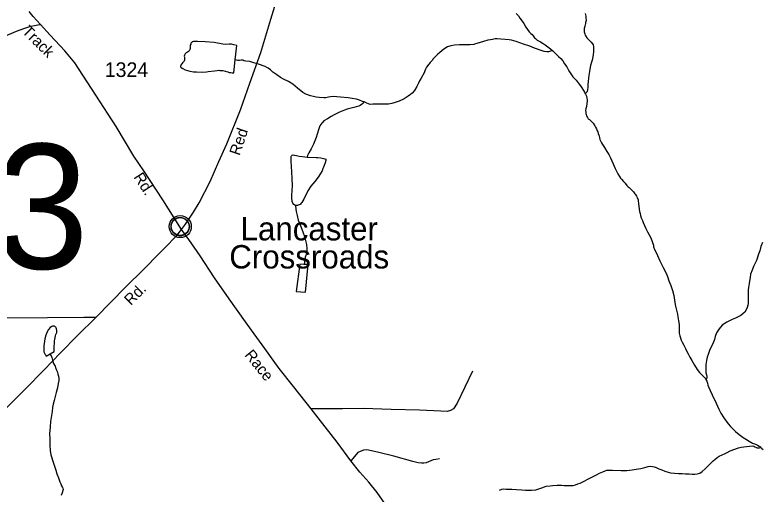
# Model space of a CAD drawing. Extents: x 2220236 to 2384410, y 720751 to 894131.
# Drawn here: x 2269709 to 2276098, y 840651 to 844747 of the extents above; entities that cross this region are included whole.
import ezdxf

# ---------------------------------------------------------------- set-up
doc = ezdxf.new("R2010")
doc.units = 0
for name, color, linetype in [('Exist Civil Demographics Community CELL', 7, 'Continuous'), ('Exist Civil Demographics Community Label', 7, 'Continuous'), ('Exist Hydrographic Creek Single Shore', 7, 'Continuous'), ('Exist Hydrographic Misc Water Feature', 7, 'Continuous'), ('Exist Hydrographic Pond Under 1500 Sq Ft', 7, 'Continuous'), ('Exist Road Non-System Type 51', 7, 'Continuous'), ('Exist Road Secondary Structure Pipe Number Label', 7, 'Continuous'), ('Exist Road Secondary Type 51 Attributed', 7, 'Continuous'), ('Exist Road Secondary Type 51 Label', 7, 'Continuous'), ('Exist Road Secondary Type 51 Number Label', 7, 'Continuous')]:
    doc.layers.add(name, color=color, linetype=linetype)

msp = doc.modelspace()

# ---------------------------------------------------------------- linework, layer by layer
at = {"layer": 'Exist Civil Demographics Community CELL'}
msp.add_lwpolyline([(2271044.4, 842950.3), (2271045.4, 842955.9), (2271047.1, 842962.5), (2271050.1, 842969.7), (2271053, 842975.4), (2271056.3, 842981.1), (2271060.1, 842986.2), (2271064, 842990.6), (2271068.6, 842995.2), (2271074.2, 842999.8), (2271079.6, 843003.5), (2271084.5, 843006.3), (2271089.5, 843008.8), (2271095, 843011.1), (2271100.6, 843012.9), (2271104.9, 843014.1), (2271109.8, 843014.8), (2271113.9, 843015.5), (2271120.3, 843015.8), (2271124.7, 843015.7), (2271130.4, 843015.4), (2271135.3, 843014.7), (2271140.2, 843013.7), (2271145.2, 843012.3), (2271150.4, 843010.4), (2271157, 843007.4), (2271163.3, 843003.9), (2271168.3, 843000.4), (2271173.5, 842996.4), (2271176.8, 842993.2), (2271180.9, 842988.9), (2271184.8, 842984.2), (2271187.9, 842979.6), (2271191, 842974.6), (2271193.5, 842969.4), (2271195.5, 842964.4), (2271197.1, 842959.4), (2271198.3, 842954.8), (2271199.4, 842948.7), (2271200.1, 842944), (2271200.3, 842938), (2271200.1, 842932.2), (2271199.6, 842926.6), (2271198.6, 842921.1), (2271197, 842914.9), (2271195.1, 842909.1), (2271192.8, 842904), (2271189.7, 842898), (2271186.4, 842892.7), (2271182.9, 842888), (2271178.7, 842883.2), (2271173.4, 842878.3), (2271168.4, 842874.2), (2271163.4, 842870.7), (2271159.1, 842868.2), (2271152.2, 842865), (2271145.1, 842862.3), (2271139.1, 842860.8), (2271132.5, 842859.5), (2271128.1, 842859), (2271123.6, 842858.8), (2271118, 842858.8), (2271113.8, 842859.2), (2271108.1, 842859.9), (2271102.2, 842861.2), (2271097.6, 842862.5), (2271092.4, 842864.4), (2271087.9, 842866.4), (2271083.9, 842868.6), (2271077.1, 842872.7), (2271071.6, 842877), (2271066.6, 842881.5), (2271062.2, 842886.3), (2271059, 842890.3), (2271056, 842894.5), (2271051.9, 842901.6), (2271050.2, 842905.1), (2271048.5, 842909.1), (2271045.9, 842917.3), (2271044.4, 842924.4), (2271043.7, 842929.5), (2271043.3, 842935.8), (2271043.3, 842940.5), (2271043.8, 842947)], close=True, dxfattribs=at)
for centre, radius in [((2271122, 842937.9), 94.3), ((2271121.7, 842938.2), 76.7)]:
    msp.add_circle(centre, radius, dxfattribs=at)
at = {"layer": 'Exist Hydrographic Creek Single Shore'}
for points in [[(2273994, 844759.6), (2274014.2, 844737.8), (2274026.3, 844720.2), (2274038.5, 844704.5), (2274060.8, 844672.9), (2274078.8, 844643), (2274093.2, 844623), (2274107.2, 844603.1), (2274121.3, 844588.7), (2274131.6, 844579.6), (2274139.6, 844567), (2274151.7, 844551.3), (2274159.8, 844545.2), (2274175.9, 844531.8), (2274201.8, 844515.8), (2274226.2, 844503.8), (2274244.3, 844492), (2274288.5, 844456.6), (2274307.8, 844438.8)], [(2274585.7, 844759.4), (2274589.9, 844737.4), (2274592.2, 844721.6), (2274592.4, 844699.6), (2274588.7, 844683.3), (2274586.6, 844673.5), (2274580.9, 844651.3), (2274577.2, 844631), (2274576.9, 844619.5), (2274577.2, 844603.1), (2274581.1, 844585), (2274585.5, 844573.4), (2274599.4, 844550.9), (2274621.9, 844527.4), (2274636, 844513.4), (2274647.9, 844500), (2274652.3, 844490.1), (2274656.2, 844473.6), (2274656.3, 844448), (2274656, 844430.9), (2274654.6, 844409.7), (2274650.8, 844387.4), (2274645.4, 844361.3), (2274639.4, 844343.4), (2274631.9, 844315.7), (2274628, 844299.3), (2274622.3, 844263.4), (2274616.4, 844229.1), (2274614.9, 844205.5), (2274611, 844177.7), (2274609.2, 844151.5), (2274607.7, 844125.3), (2274605.7, 844109.6), (2274603.9, 844101.4), (2274601.8, 844094.9), (2274598.7, 844087.7), (2274594, 844081.3), (2274591.9, 844078.7), (2274585.9, 844073.2)], [(2274307.8, 844438.8), (2274334.8, 844413), (2274349, 844398.6), (2274357.3, 844391.2), (2274377.3, 844373.4), (2274393.7, 844355), (2274409.5, 844329.5), (2274428, 844301.9), (2274446.3, 844268), (2274462.5, 844242.1), (2274480.6, 844216.5), (2274492.8, 844202.1), (2274508.9, 844188.6), (2274533.5, 844154.7), (2274545.3, 844140.3), (2274557.4, 844123), (2274569.8, 844101.5), (2274579.6, 844087.1), (2274585.9, 844073.2)], [(2274585.9, 844073.2), (2274587.8, 844068.9), (2274596.3, 844053.3), (2274600.2, 844035.2), (2274602.5, 844019.4), (2274602.6, 844008.9), (2274598.9, 843989.3), (2274597.1, 843963.1), (2274591.4, 843943.6), (2274587.3, 843932.8), (2274589.5, 843913.1), (2274591.6, 843903.2), (2274593.7, 843895), (2274597.8, 843885), (2274599.9, 843879.4), (2274605.6, 843869.5), (2274612, 843859.5), (2274622, 843851.7), (2274633.9, 843841.7), (2274641.9, 843833.3), (2274652.2, 843821.6), (2274668.5, 843799.9), (2274674.4, 843787.7), (2274680.7, 843773.4), (2274688.6, 843756.2), (2274692.9, 843746.3), (2274696.9, 843733.7), (2274701.2, 843718.2), (2274704.4, 843712.3), (2274705.3, 843710), (2274707.1, 843700.1), (2274711.6, 843682), (2274711.9, 843681), (2274714.8, 843677), (2274720.7, 843660.4), (2274725.1, 843652.2), (2274733, 843638.9), (2274749.2, 843612.9), (2274769.5, 843579.1), (2274787.7, 843553.1), (2274801.8, 843524.9), (2274824.4, 843475.3), (2274832.5, 843453.8), (2274842.6, 843433.2), (2274853, 843411.7), (2274865.2, 843387.5), (2274877.6, 843365.9), (2274887.5, 843351.9), (2274895.5, 843344.2), (2274911.8, 843324.2), (2274925.9, 843308.5), (2274941.9, 843288.5), (2274952.2, 843278.4), (2274960.2, 843270.7), (2274966.3, 843265), (2274982.4, 843250.6), (2274992.7, 843238.9), (2274998.5, 843233.2), (2275011, 843218.8), (2275014.8, 843211.5), (2275024.7, 843198.9), (2275030.9, 843185), (2275037.1, 843165.2), (2275037.3, 843157.6), (2275041.4, 843135.5), (2275043.8, 843109.3), (2275049.8, 843067.1), (2275054.4, 843049), (2275058.3, 843033.5), (2275064.4, 843013.7), (2275074.8, 842989.6), (2275080.6, 842971.4), (2275092.9, 842947.5), (2275105.2, 842921.7), (2275119.4, 842893.5), (2275133.6, 842866.3), (2275146.1, 842840.5), (2275158.3, 842810), (2275162.6, 842794.2), (2275168.5, 842778.7), (2275170.8, 842764.5), (2275179.2, 842742.4), (2275191.1, 842716.5), (2275203.4, 842691), (2275223.7, 842644.7), (2275246.1, 842599), (2275252.4, 842587.4), (2275276.7, 842539.3), (2275289.2, 842509.5), (2275301.2, 842473.2), (2275317.8, 842433.5), (2275331.9, 842389.9), (2275342.5, 842347.7), (2275351.1, 842287.8), (2275357.1, 842258.2), (2275365.5, 842221.9), (2275373.7, 842188)], [(2275373.7, 842188), (2275378.1, 842165.9), (2275384.3, 842132), (2275388.6, 842100.1), (2275388.9, 842067.9), (2275389.1, 842044.3), (2275389.3, 842026.3), (2275393.5, 842003.9), (2275399.7, 841986.7), (2275405.8, 841966.9), (2275414, 841950.3), (2275428.2, 841924.4), (2275442.7, 841896.2), (2275452.8, 841874.7), (2275464.7, 841849.2), (2275480.9, 841821), (2275497.3, 841793.4), (2275519.8, 841753.6), (2275543.9, 841715.4), (2275564.1, 841689.7), (2275574.4, 841679.7), (2275586.6, 841667.9), (2275598.4, 841654.6), (2275610.6, 841641.8), (2275616.7, 841631.9), (2275617.6, 841631.2)], [(2275617.6, 841631.2), (2275624.9, 841616.3), (2275631.1, 841600.4), (2275635.3, 841582.3), (2275643.4, 841562.4), (2275655.4, 841536.9), (2275672, 841500.5), (2275704.6, 841429.3), (2275716.8, 841401.2), (2275727.2, 841377), (2275745.4, 841341.5), (2275771.8, 841301.6), (2275808.2, 841251.7), (2275828.4, 841228.3), (2275870.8, 841184.8), (2275901.1, 841160.2), (2275937, 841134.9), (2275965.5, 841117.2), (2275987.2, 841103.7), (2276015, 841087.3), (2276041.7, 841076.3), (2276059.6, 841070), (2276073.8, 841059.9), (2276083.9, 841054.1), (2276087.1, 841049.8)], [(2276087.1, 841049.8), (2276087.7, 841048.1), (2276096.1, 841040.7), (2276106.1, 841032.3)]]:
    msp.add_lwpolyline(points, dxfattribs=at)
at = {"layer": 'Exist Hydrographic Misc Water Feature'}
for points in [[(2274307.8, 844438.8), (2274290.7, 844436.9), (2274278.9, 844434.5), (2274270.6, 844432.4), (2274256.8, 844432.7), (2274234.6, 844433.8), (2274208.5, 844443.5), (2274152.5, 844463.4), (2274110.6, 844480.6), (2274058.5, 844498.1), (2273994.6, 844519.1), (2273954.2, 844531.4), (2273936.2, 844535.1), (2273902.1, 844536.8), (2273864.1, 844538.2), (2273833.1, 844542.2), (2273816, 844542.5), (2273792, 844538.1), (2273774.2, 844533.5), (2273752.4, 844530), (2273716.1, 844519.3), (2273686.4, 844510.8), (2273658.4, 844503.1), (2273638.6, 844497), (2273632.3, 844494.8), (2273602.7, 844491.2), (2273570.6, 844490.2), (2273546.6, 844491.7), (2273510.9, 844491.4), (2273468.9, 844489), (2273436.6, 844483.1), (2273408.9, 844474.9), (2273377, 844454.2), (2273343.2, 844426), (2273321.5, 844407.8), (2273299.8, 844385.3), (2273283.6, 844367.6), (2273278.2, 844359.5), (2273260.1, 844339.2), (2273248.3, 844324.7), (2273228.4, 844298.9), (2273220.9, 844282.6), (2273214.7, 844269), (2273207.1, 844252.7), (2273183.5, 844206.3), (2273169.6, 844184.6), (2273159.7, 844164.2), (2273144.4, 844135.9), (2273124.3, 844100.3), (2273106.4, 844077.7), (2273090.7, 844065.6), (2273072.7, 844051.2), (2273036.9, 844029), (2272993.1, 844008.5), (2272961.1, 843998.7), (2272931.4, 843988.5), (2272903.4, 843984.2), (2272861.4, 843983.4), (2272825.3, 843983.5), (2272791.5, 843983.2), (2272769.6, 843983), (2272745.6, 843982.5), (2272731.3, 843986.1), (2272717.6, 843992.3), (2272701.7, 843999.8), (2272693.9, 844003.3)], [(2272693.9, 844003.3), (2272681.5, 844007.8), (2272655.2, 844018.2), (2272630.1, 844025.3), (2272592.8, 844032.6), (2272559.1, 844037.2), (2272491.4, 844044.5), (2272431.4, 844048.1), (2272408.4, 844046.3), (2272391.3, 844043.3), (2272366.6, 844037.9), (2272349.2, 844036.7), (2272311.2, 844040.7), (2272285.4, 844044.5), (2272263.2, 844048.3), (2272237.1, 844056.4), (2272197, 844069.3), (2272170.8, 844084), (2272124.6, 844121), (2272084.3, 844154.7), (2272048.1, 844176.7), (2272003.9, 844197.3), (2271979.9, 844211.6), (2271947.6, 844233.6), (2271913.6, 844258.9), (2271895.3, 844277.3), (2271875.3, 844290.9), (2271869.1, 844295.2), (2271847.1, 844306.2), (2271791.1, 844326.4), (2271750.9, 844337.7), (2271716.7, 844347.6), (2271682.7, 844351.6), (2271664.7, 844355.2), (2271656.6, 844358.7), (2271642.9, 844360.6), (2271628.7, 844358.3), (2271614.6, 844358.6), (2271602.5, 844359.8), (2271593.1, 844363.3)], [(2272693.9, 844003.3), (2272691.5, 844000), (2272687.5, 843994.5), (2272685.8, 843992), (2272681.1, 843986.5), (2272673.7, 843980.1), (2272661.8, 843972.8), (2272649.9, 843968.1), (2272627.7, 843961.3), (2272606, 843955.2), (2272572.7, 843947.7), (2272549.9, 843940.7), (2272526.5, 843932.9), (2272484.1, 843916.8), (2272438.4, 843891.5), (2272412.8, 843877.9), (2272381, 843859.9), (2272351, 843840.8), (2272339.3, 843828.6), (2272333.2, 843820.5), (2272317.4, 843798.9), (2272307.7, 843774.5), (2272293.9, 843728.8), (2272284.2, 843700.2), (2272263, 843642.6), (2272242.7, 843601), (2272221.4, 843567), (2272211.8, 843545.9), (2272208.2, 843532.2)], [(2272107.7, 843116.7), (2272110.1, 843087.1), (2272114.2, 843065.1), (2272122.4, 843031.1), (2272130.8, 842993.2), (2272149.2, 842951.2), (2272169.7, 842893.4), (2272183.9, 842853.7), (2272194.3, 842817.4), (2272200.9, 842783.5), (2272205.1, 842751.6), (2272204.4, 842734.2), (2272203.1, 842719.5), (2272199.5, 842701.5), (2272195.6, 842689.5), (2272191.7, 842675.4), (2272189.6, 842669.9), (2272187.1, 842655.9), (2272185.9, 842645.4), (2272186.1, 842639.5), (2272185.9, 842633.9), (2272183.8, 842624.1), (2272179, 842614.4)], [(2276102.1, 842801), (2276088.2, 842766.8), (2276078.6, 842730.9), (2276066.6, 842702.6), (2276049, 842647.9), (2276025.7, 842595.9), (2276011.9, 842564.4), (2275998.7, 842530.2), (2275994.8, 842501.4), (2275990.9, 842469.7), (2275987.2, 842450.1), (2275981.6, 842415.8), (2275979.6, 842397.8), (2275979.9, 842365.6), (2275980.2, 842335.4), (2275980.2, 842319.7), (2275980.5, 842299.3), (2275978.8, 842281.3), (2275976.8, 842265.6), (2275971.5, 842245.4), (2275961.2, 842225.9), (2275949.4, 842206.5), (2275937.6, 842193.6), (2275915.6, 842176.7), (2275893.7, 842165), (2275869.9, 842154.7), (2275842.1, 842142.2), (2275796.4, 842120.1), (2275756.5, 842094.1), (2275730.6, 842064.1), (2275708.9, 842029.5), (2275697.4, 841999.2), (2275691.6, 841973.1), (2275679.9, 841944.8), (2275664.5, 841913), (2275652.4, 841886.3), (2275636.8, 841844.7), (2275629.1, 841820.2), (2275623.3, 841794.1), (2275619.3, 841776.1), (2275617.3, 841758.1), (2275616, 841740.1), (2275616.2, 841718.1), (2275616.2, 841702.4), (2275618.1, 841686), (2275622.7, 841670.5), (2275624.7, 841656.3), (2275624.5, 841648.1)], [(2270008.8, 841849.9), (2270023.3, 841819.4), (2270027.3, 841807.8), (2270029.7, 841795.3), (2270033.4, 841783.8), (2270039.6, 841768.2), (2270047.8, 841753.9), (2270052.2, 841744), (2270055.9, 841731.8), (2270064.3, 841710.3), (2270072.5, 841692.1), (2270076.4, 841676.3), (2270080.7, 841659.8), (2270082.9, 841640.1), (2270082.8, 841622), (2270079.3, 841595.9), (2270071.4, 841559.9), (2270062, 841520.1), (2270042.6, 841451.6), (2270036.6, 841419.6), (2270031.1, 841389.6), (2270027.5, 841355.9), (2270017.9, 841305.2), (2270012.3, 841271.9), (2270008.7, 841225), (2270005.1, 841165.4), (2270005.6, 841123.4), (2270008, 841067.6), (2270010.4, 841023.3), (2270014.8, 840985.5), (2270039.6, 840913.8), (2270058.1, 840854.4), (2270068.2, 840823.6), (2270080.3, 840789.9), (2270093.1, 840755.9), (2270099.9, 840738.7), (2270107.5, 840722.1), (2270115.3, 840706.2), (2270117.5, 840700.6), (2270119.6, 840690.7), (2270119.4, 840682.5), (2270113.8, 840662), (2270104.1, 840638.6)], [(2275624.5, 841648.1), (2275624.8, 841644.2), (2275623.3, 841636), (2275617.6, 841631.2)], [(2273852.4, 840683.8), (2273872.2, 840692.3), (2273886.1, 840694.6), (2273908.3, 840692.5), (2273928, 840692.7), (2273956.9, 840693.1), (2273997.8, 840691.3), (2274044, 840688), (2274074.8, 840684.1), (2274125.6, 840683.7), (2274162.1, 840687.2), (2274189.8, 840694.9), (2274213.6, 840704.9), (2274251.6, 840717.2), (2274285.8, 840722.4), (2274308.2, 840725.2), (2274345.6, 840726.7), (2274381.4, 840727), (2274406.9, 840725.5), (2274427.9, 840725), (2274445.6, 840723), (2274465.6, 840723.6), (2274483.7, 840725.5), (2274501.5, 840730.1), (2274523.6, 840737.8), (2274543.4, 840743.9), (2274577.2, 840760.6), (2274607.1, 840777.1), (2274658.8, 840803.2), (2274676.7, 840813.3), (2274706.6, 840830.1), (2274736.3, 840841.6), (2274756.2, 840850.4), (2274770.4, 840854), (2274780.3, 840856.5), (2274806.2, 840856.6), (2274820.2, 840854.6), (2274894.3, 840853.1), (2274942.2, 840853.7), (2274986, 840858.7), (2275022.2, 840864.6), (2275062, 840870.9), (2275095.6, 840879.4), (2275123.7, 840887.7), (2275139.8, 840890), (2275159.7, 840887.9), (2275173.8, 840884.4), (2275192, 840878.1), (2275216, 840866.1), (2275240.1, 840856.8), (2275266.2, 840847), (2275296.1, 840837.6), (2275316, 840832.9), (2275348.5, 840829.9), (2275384.5, 840828.2), (2275414.3, 840825.9), (2275441.8, 840825.3), (2275474.3, 840824.7), (2275501.1, 840822.5), (2275524.1, 840821.3), (2275543.8, 840822.6), (2275566.6, 840829.3), (2275586.5, 840843.7), (2275611.9, 840866.1), (2275631.7, 840886.4), (2275655.2, 840910.5), (2275678.9, 840934.6), (2275693, 840946.4), (2275714.7, 840965), (2275730.6, 840975.2), (2275756.8, 840985.4), (2275782.6, 840998), (2275800.2, 841007.5), (2275826.4, 841021.7), (2275896.4, 841045.5), (2275920.1, 841050.9), (2275965.9, 841057.2), (2275990.2, 841060), (2276015.8, 841062.1), (2276027.6, 841060.2), (2276037, 841055.7), (2276050, 841048.2), (2276053.2, 841046.5), (2276064, 841045.3), (2276075.8, 841046.1), (2276083.7, 841048.2), (2276087.1, 841049.8)]]:
    msp.add_lwpolyline(points, dxfattribs=at)
at = {"layer": 'Exist Hydrographic Pond Under 1500 Sq Ft'}
for points in [[(2271593.1, 844363.3), (2271605.4, 844484.4), (2271579.7, 844492.1), (2271561.4, 844495.8), (2271539.4, 844495.6), (2271513.5, 844495.2), (2271485.6, 844497.4), (2271413.4, 844510.4), (2271335.2, 844517.9), (2271271.2, 844519.2), (2271252.2, 844519.6), (2271235.5, 844519), (2271227.6, 844516.8), (2271224.9, 844515.9), (2271223.6, 844515.3), (2271219.6, 844510.4), (2271216.9, 844507.2), (2271214.2, 844502.4), (2271211.4, 844496.5), (2271208.3, 844487.7), (2271207.8, 844482.8), (2271207.6, 844471.3), (2271206, 844458.9), (2271204.2, 844450.7), (2271202.1, 844445.2), (2271197.7, 844438.7), (2271194.1, 844434.5), (2271184.1, 844429.2), (2271174.1, 844422.8), (2271164.5, 844414.8), (2271160.4, 844408.4), (2271158.7, 844404.1), (2271156.5, 844394.3), (2271157.6, 844384.5), (2271158.7, 844376.2), (2271159.9, 844370.6), (2271159.1, 844360.8), (2271155.9, 844351), (2271142.9, 844338.2), (2271135.1, 844328.5), (2271131, 844322), (2271126.6, 844314.6), (2271125.9, 844312.3), (2271125.2, 844308.1), (2271125.4, 844304.8), (2271125.4, 844302.5), (2271127, 844299.2), (2271129.5, 844296.5), (2271143.4, 844288), (2271163.6, 844278.7), (2271183.5, 844272.4), (2271204.7, 844267), (2271235.7, 844260.8), (2271261.6, 844259.3), (2271313.7, 844258.2), (2271345.9, 844260.2), (2271359.7, 844262.2), (2271415, 844269.2), (2271438.6, 844272), (2271453.4, 844273.4), (2271461.3, 844273.2), (2271469.5, 844273), (2271478.3, 844272.2), (2271485.5, 844271.1), (2271505.4, 844265.7), (2271529.9, 844259.6), (2271541.6, 844256.1), (2271555.7, 844254.2), (2271565.8, 844252.3), (2271579.6, 844252.1), (2271581.9, 844252), (2271593.1, 844363.3)], [(2272107.7, 843116.7), (2272101.6, 843121.1), (2272093.5, 843126.8), (2272085.5, 843136.8), (2272078.9, 843151.1), (2272076, 843182.3), (2272077.1, 843206.9), (2272082, 843284.5), (2272079.8, 843350.2), (2272072.7, 843453), (2272070.3, 843494.7), (2272070.5, 843520.9), (2272070.7, 843530.1), (2272072.2, 843536.6), (2272073.9, 843542.2), (2272079.6, 843548.6), (2272089.2, 843550.1), (2272099.6, 843549.2), (2272115.3, 843546.2), (2272137.9, 843540.8), (2272166.7, 843537.9), (2272208.2, 843532.2)], [(2272208.2, 843532.2), (2272214.1, 843532), (2272285.2, 843527.9), (2272299.9, 843527), (2272325.8, 843523.8), (2272347, 843520.1), (2272358.1, 843517.6), (2272367.9, 843513.1), (2272366.3, 843501.7), (2272360.3, 843481.5), (2272358.5, 843474.9), (2272356.4, 843469.1), (2272352.6, 843459.3), (2272346.8, 843444.7), (2272342.6, 843434.9), (2272335, 843414.7), (2272321.4, 843391.1), (2272301.4, 843358.7), (2272273.7, 843322.5), (2272240.1, 843283.9), (2272214.6, 843241.8), (2272198.6, 843211.6), (2272189, 843191.4), (2272178.4, 843172.6), (2272161.4, 843143.5), (2272157.4, 843137), (2272150.3, 843128.9), (2272148, 843127.4), (2272139.4, 843123.6), (2272130.8, 843120.5), (2272123.9, 843119), (2272107.7, 843116.7)], [(2272179, 842614.4), (2272144.2, 842615.1), (2272114.5, 842381.2), (2272192.4, 842377.9), (2272216.4, 842613.6), (2272179, 842614.4)], [(2270008.8, 841849.9), (2270042.7, 841869.8), (2270044.5, 841893.4), (2270047.9, 841962.2), (2270049.8, 841973.7), (2270055.6, 842002.4), (2270059.5, 842013.8), (2270063.3, 842025.9), (2270065.5, 842033.4), (2270067.2, 842039.9), (2270067.1, 842048.1), (2270064.5, 842064.5), (2270061, 842071.8), (2270056.9, 842077.8), (2270052.7, 842081.8), (2270048.2, 842085.2), (2270040.6, 842085.4), (2270030.8, 842085.6), (2270024.8, 842083.4), (2270010.9, 842073.9), (2269996.4, 842057.8), (2269983.2, 842039), (2269973.1, 842010.7), (2269963.9, 841977.1), (2269956.2, 841919.2), (2269954.5, 841901.2), (2269954.9, 841874.9), (2269956.7, 841867.4), (2269961.1, 841855.1), (2269967.1, 841845.2), (2269973.2, 841837.5), (2269977, 841830.9), (2270008.8, 841849.9)]]:
    msp.add_lwpolyline(points, dxfattribs=at)
at = {"layer": 'Exist Road Non-System Type 51'}
for points in [[(2269537.2, 844530.1), (2269737.2, 844614.6), (2269809.8, 844638.3), (2269843.9, 844651.6), (2269875, 844657.6), (2269903.1, 844662), (2269926.9, 844665)], [(2270399.7, 842161.1), (2270298, 842161.1), (2269987.2, 842157.2), (2269430.4, 842154.5), (2269072.3, 842151.9)], [(2273622.5, 841701.9), (2273491.1, 841427.4), (2273459.6, 841378.4), (2273433.8, 841364.3), (2273405.2, 841357.9), (2273351.5, 841360.5), (2273169.1, 841368.4), (2272925.2, 841374.9), (2272690.4, 841381.5), (2272510.1, 841378.9), (2272241.8, 841380.2)], [(2273339.6, 840951.6), (2273307.7, 840945.2), (2273285.8, 840943.1), (2273225.9, 840918.5), (2273204.1, 840914.2), (2273184.1, 840914), (2273158, 840917.8), (2273110, 840929.3), (2272949.6, 840973.9), (2272819.3, 841006.6), (2272759.2, 841020), (2272718, 841028.4), (2272690.4, 841027.1), (2272641.9, 841006.1), (2272582.1, 840936.3)]]:
    msp.add_lwpolyline(points, dxfattribs=at)
at = {"layer": 'Exist Road Secondary Type 51 Attributed'}
for points in [[(2271133.4, 842912.9), (2271166, 842957.3), (2271236.8, 843060.9), (2271284, 843139.3), (2271377.9, 843322), (2271451.9, 843493.9), (2271520.1, 843643.7), (2271638.6, 843935.7), (2271717.1, 844164), (2271811.9, 844426.3), (2271897.8, 844710.9), (2271968.2, 844945.2)], [(2271133.4, 842912.9), (2270972, 843164.9), (2270812, 843415.4), (2270726.5, 843539.8), (2270574.2, 843793.4), (2270400.9, 844061.7), (2270219.4, 844335.9), (2270136.5, 844441.2), (2270011.1, 844572.8), (2269926.9, 844665), (2269864.6, 844733.2), (2269829.1, 844776.2)], [(2268432.3, 839884), (2268447.5, 839914), (2268479.1, 839958.1), (2268522.4, 840024.6), (2268605.3, 840135.3), (2268828.7, 840415.4), (2268931.5, 840536.2), (2269006.6, 840628.8), (2269178.5, 840846.4), (2269253.6, 840937), (2269443.3, 841176.8), (2269642.2, 841393.3), (2269799.6, 841550.8), (2269954.4, 841709.6), (2270098, 841859.2), (2270244.9, 842006.2), (2270399.7, 842161.1), (2270653, 842419.6), (2270813.4, 842577), (2270938.3, 842704.2), (2271017.5, 842781.9), (2271063.4, 842833.1), (2271094.8, 842864.6), (2271133.4, 842912.9)], [(2272872.7, 840570.4), (2272806.6, 840664.7), (2272733.8, 840752), (2272659, 840837.1), (2272582.1, 840936.3), (2272464.8, 841094.1), (2272362.5, 841226.6), (2272241.8, 841380.2), (2272091, 841570.5), (2271969, 841724), (2271916.6, 841794.9), (2271847, 841894.7), (2271753.9, 842019.3), (2271679.2, 842124.3), (2271541.4, 842321.2), (2271416.2, 842498.4), (2271291.6, 842688.7), (2271194.5, 842827.8), (2271133.4, 842912.9)]]:
    msp.add_lwpolyline(points, dxfattribs=at)

# ---------------------------------------------------------------- texts
at = {"layer": 'Exist Civil Demographics Community Label'}
for s, p in [('Lancaster', (2271638.2, 842819.4)), ('Crossroads', (2271541.7, 842579.4))]:
    msp.add_text(s, height=200, dxfattribs=at).set_placement(p)
at = {"layer": 'Exist Road Secondary Structure Pipe Number Label'}
msp.add_text('P193', height=1066.27, dxfattribs=at).set_placement((2267009.3, 842577.2))
at = {"layer": 'Exist Road Secondary Type 51 Label'}
for s, rotation, p in [('Track', 315.17598, (2269763, 844598.7)), ('Red', 71.34892, (2271629.5, 843538.9)), ('Rd.', 303.06318, (2270719.7, 843360.6)), ('Rd.', 44.88357, (2270699.4, 842258.1)), ('Race', 309.001, (2271667.6, 841838))]:
    msp.add_text(s, height=95, rotation=rotation, dxfattribs=at).set_placement(p)
at = {"layer": 'Exist Road Secondary Type 51 Number Label'}
msp.add_text('1324', height=125, dxfattribs=at).set_placement((2270476.2, 844216.3))

doc.saveas('drawing.dxf')
